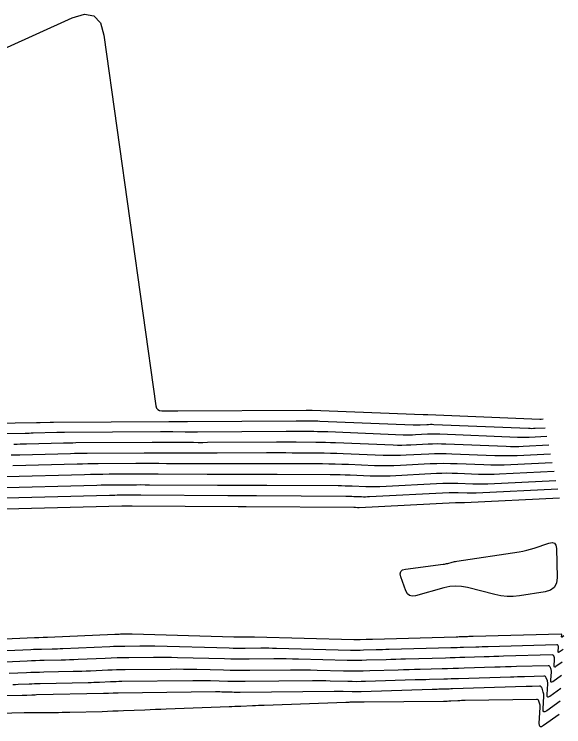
# Model space of a CAD drawing. Extents: x 1768942 to 1774819, y 723037 to 732099.
# Drawn here: x 1770865.7 to 1770953, y 731547 to 731660.1 of the extents above; entities that cross this region are included whole.
import ezdxf

# ---------------------------------------------------------------- set-up
doc = ezdxf.new("R2010")
doc.units = 0
doc.layers.add('R_Contours', color=7, linetype='Continuous')

msp = doc.modelspace()

# ---------------------------------------------------------------- linework, layer by layer
at = {"layer": 'R_Contours'}
for points in [[(1770864.04, 731654.62), (1770874.94, 731659.56), (1770876.88, 731660.12), (1770878.37, 731659.85), (1770879.39, 731658.74), (1770879.96, 731656.8), (1770888.22, 731597.93), (1770888.32, 731597.58), (1770888.51, 731597.33), (1770888.78, 731597.18), (1770889.14, 731597.13), (1770891.55, 731597.15), (1770891.57, 731597.15), (1770891.6, 731597.15), (1770891.65, 731597.15), (1770891.68, 731597.15), (1770891.69, 731597.15), (1770912.07, 731597.26), (1770912.15, 731597.26), (1770912.23, 731597.26), (1770912.31, 731597.26), (1770912.39, 731597.26), (1770912.72, 731597.26), (1770912.8, 731597.26), (1770912.88, 731597.26), (1770912.96, 731597.26), (1770913.05, 731597.25), (1770930.67, 731596.54), (1770930.74, 731596.54), (1770930.8, 731596.54), (1770930.86, 731596.54), (1770930.93, 731596.54), (1770931.18, 731596.56), (1770931.25, 731596.56), (1770931.31, 731596.56), (1770931.37, 731596.56), (1770931.44, 731596.56), (1770949.23, 731595.83), (1770949.28, 731595.83), (1770949.33, 731595.83), (1770949.39, 731595.83), (1770949.44, 731595.83), (1770949.76, 731595.85)], [(1770848.75, 731594.99), (1770869.27, 731595.29), (1770869.4, 731595.3), (1770869.54, 731595.3), (1770869.67, 731595.3), (1770869.81, 731595.3), (1770871.41, 731595.35), (1770871.54, 731595.35), (1770871.68, 731595.35), (1770871.81, 731595.35), (1770871.94, 731595.35), (1770890.25, 731595.47), (1770890.5, 731595.47), (1770890.75, 731595.47), (1770891, 731595.47), (1770891.25, 731595.47), (1770892.26, 731595.46), (1770892.51, 731595.46), (1770892.76, 731595.46), (1770893.01, 731595.46), (1770893.26, 731595.46), (1770910.5, 731595.56), (1770910.82, 731595.56), (1770911.13, 731595.56), (1770911.45, 731595.56), (1770911.76, 731595.56), (1770913.02, 731595.55), (1770913.34, 731595.55), (1770913.65, 731595.54), (1770913.97, 731595.53), (1770914.28, 731595.52), (1770929.09, 731594.92), (1770929.37, 731594.91), (1770929.64, 731594.91), (1770929.91, 731594.92), (1770930.19, 731594.93), (1770931.29, 731594.98), (1770931.56, 731594.99), (1770931.84, 731595), (1770932.11, 731595), (1770932.38, 731594.99), (1770947.44, 731594.37), (1770947.7, 731594.37), (1770947.96, 731594.36), (1770948.23, 731594.37), (1770948.49, 731594.38), (1770950.05, 731594.45)], [(1770950.34, 731593.06), (1770947.53, 731592.92), (1770947.06, 731592.91), (1770946.6, 731592.9), (1770946.13, 731592.9), (1770945.66, 731592.92), (1770933.33, 731593.42), (1770932.85, 731593.43), (1770932.36, 731593.44), (1770931.88, 731593.43), (1770931.39, 731593.41), (1770929.45, 731593.31), (1770928.97, 731593.29), (1770928.48, 731593.28), (1770928, 731593.29), (1770927.51, 731593.3), (1770915.52, 731593.79), (1770914.97, 731593.81), (1770914.42, 731593.82), (1770913.87, 731593.83), (1770913.33, 731593.84), (1770911.13, 731593.85), (1770910.58, 731593.86), (1770910.03, 731593.86), (1770909.48, 731593.86), (1770908.93, 731593.86), (1770894.83, 731593.77), (1770894.34, 731593.77), (1770893.85, 731593.77), (1770893.36, 731593.77), (1770892.87, 731593.77), (1770890.91, 731593.79), (1770890.42, 731593.79), (1770889.93, 731593.79), (1770889.44, 731593.79), (1770888.95, 731593.79), (1770873.72, 731593.7), (1770873.41, 731593.69), (1770873.1, 731593.69), (1770872.8, 731593.68), (1770872.49, 731593.68), (1770868.73, 731593.58), (1770868.42, 731593.57), (1770868.1, 731593.56), (1770867.78, 731593.56), (1770867.47, 731593.55), (1770850.24, 731593.29)], [(1770950.63, 731591.67), (1770946.58, 731591.47), (1770945.9, 731591.44), (1770945.23, 731591.43), (1770944.55, 731591.44), (1770943.88, 731591.46), (1770934.28, 731591.85), (1770933.58, 731591.87), (1770932.89, 731591.88), (1770932.19, 731591.86), (1770931.5, 731591.84), (1770928.71, 731591.7), (1770928.02, 731591.67), (1770927.32, 731591.66), (1770926.63, 731591.66), (1770925.93, 731591.68), (1770916.76, 731592.05), (1770915.98, 731592.08), (1770915.19, 731592.1), (1770914.41, 731592.12), (1770913.63, 731592.13), (1770910.5, 731592.15), (1770909.72, 731592.15), (1770908.93, 731592.16), (1770908.15, 731592.15), (1770907.37, 731592.15), (1770896.4, 731592.09), (1770895.67, 731592.08), (1770894.94, 731592.08), (1770894.21, 731592.09), (1770893.48, 731592.09), (1770890.57, 731592.11), (1770889.84, 731592.11), (1770889.11, 731592.12), (1770888.38, 731592.11), (1770887.65, 731592.11), (1770875.5, 731592.04), (1770875.02, 731592.03), (1770874.53, 731592.03), (1770874.05, 731592.02), (1770873.56, 731592.01), (1770867.66, 731591.85), (1770867.16, 731591.84), (1770866.66, 731591.83), (1770866.16, 731591.82), (1770865.66, 731591.81)], [(1770950.92, 731590.27), (1770945.63, 731590.02), (1770944.74, 731589.98), (1770943.86, 731589.97), (1770942.98, 731589.98), (1770942.09, 731590), (1770935.23, 731590.28), (1770934.32, 731590.31), (1770933.41, 731590.31), (1770932.51, 731590.3), (1770931.6, 731590.26), (1770927.98, 731590.08), (1770927.07, 731590.04), (1770926.16, 731590.03), (1770925.26, 731590.03), (1770924.35, 731590.06), (1770918, 731590.32), (1770916.98, 731590.35), (1770915.96, 731590.38), (1770914.95, 731590.4), (1770913.93, 731590.41), (1770909.87, 731590.44), (1770908.85, 731590.45), (1770907.83, 731590.45), (1770906.82, 731590.45), (1770905.8, 731590.45), (1770897.97, 731590.4), (1770897, 731590.4), (1770896.03, 731590.4), (1770895.06, 731590.4), (1770894.1, 731590.4), (1770890.22, 731590.43), (1770889.26, 731590.44), (1770888.29, 731590.44), (1770887.32, 731590.44), (1770886.35, 731590.43), (1770877.28, 731590.38), (1770876.62, 731590.37), (1770875.96, 731590.36), (1770875.3, 731590.35), (1770874.64, 731590.33), (1770866.58, 731590.12), (1770865.9, 731590.11), (1770865.22, 731590.09)], [(1770951.21, 731588.88), (1770944.63, 731588.56), (1770943.56, 731588.52), (1770942.49, 731588.5), (1770941.42, 731588.51), (1770940.35, 731588.54), (1770936.08, 731588.72), (1770935.01, 731588.75), (1770933.94, 731588.76), (1770932.87, 731588.74), (1770931.8, 731588.7), (1770927.07, 731588.46), (1770926.04, 731588.41), (1770925, 731588.4), (1770923.97, 731588.4), (1770922.94, 731588.43), (1770918.8, 731588.6), (1770917.77, 731588.64), (1770916.73, 731588.67), (1770915.7, 731588.69), (1770914.67, 731588.7), (1770909.14, 731588.74), (1770907.93, 731588.75), (1770906.73, 731588.75), (1770905.53, 731588.75), (1770904.33, 731588.74), (1770899.53, 731588.72), (1770898.32, 731588.71), (1770897.12, 731588.71), (1770895.92, 731588.71), (1770894.72, 731588.72), (1770889.88, 731588.75), (1770888.67, 731588.76), (1770887.47, 731588.76), (1770886.26, 731588.76), (1770885.05, 731588.76), (1770879.06, 731588.72), (1770878.22, 731588.71), (1770877.38, 731588.7), (1770876.55, 731588.68), (1770875.71, 731588.66), (1770865.51, 731588.4)], [(1770951.5, 731587.49), (1770942.79, 731587.06), (1770941.96, 731587.03), (1770941.12, 731587.02), (1770940.29, 731587.02), (1770939.46, 731587.05), (1770936.13, 731587.19), (1770935.3, 731587.21), (1770934.46, 731587.22), (1770933.63, 731587.2), (1770932.8, 731587.17), (1770925.43, 731586.79), (1770924.64, 731586.76), (1770923.85, 731586.75), (1770923.05, 731586.75), (1770922.26, 731586.78), (1770919.09, 731586.9), (1770918.3, 731586.93), (1770917.5, 731586.96), (1770916.71, 731586.97), (1770915.92, 731586.98), (1770907.49, 731587.04), (1770906.56, 731587.05), (1770905.63, 731587.05), (1770904.71, 731587.05), (1770903.78, 731587.04), (1770900.07, 731587.02), (1770899.14, 731587.02), (1770898.21, 731587.02), (1770897.29, 731587.02), (1770896.36, 731587.03), (1770888.6, 731587.08), (1770887.62, 731587.09), (1770886.64, 731587.09), (1770885.67, 731587.09), (1770884.69, 731587.08), (1770880.77, 731587.06), (1770879.79, 731587.05), (1770878.81, 731587.04), (1770877.83, 731587.02), (1770876.85, 731587), (1770864.41, 731586.67)], [(1770862.33, 731584.92), (1770878.84, 731585.35), (1770879.54, 731585.37), (1770880.24, 731585.38), (1770880.94, 731585.39), (1770881.64, 731585.39), (1770884.43, 731585.41), (1770885.13, 731585.41), (1770885.82, 731585.42), (1770886.52, 731585.41), (1770887.22, 731585.41), (1770898, 731585.33), (1770898.65, 731585.33), (1770899.31, 731585.33), (1770899.96, 731585.33), (1770900.61, 731585.33), (1770903.23, 731585.35), (1770903.88, 731585.35), (1770904.53, 731585.35), (1770905.19, 731585.35), (1770905.84, 731585.34), (1770917.17, 731585.26), (1770917.72, 731585.26), (1770918.27, 731585.24), (1770918.83, 731585.23), (1770919.38, 731585.21), (1770921.58, 731585.12), (1770922.14, 731585.1), (1770922.69, 731585.1), (1770923.24, 731585.11), (1770923.79, 731585.13), (1770933.8, 731585.64), (1770934.39, 731585.66), (1770934.99, 731585.67), (1770935.59, 731585.67), (1770936.18, 731585.65), (1770938.56, 731585.56), (1770939.16, 731585.54), (1770939.76, 731585.53), (1770940.35, 731585.54), (1770940.95, 731585.57), (1770951.79, 731586.09)], [(1770952.08, 731584.7), (1770939.11, 731584.07), (1770938.75, 731584.05), (1770938.39, 731584.05), (1770938.03, 731584.05), (1770937.67, 731584.06), (1770936.23, 731584.12), (1770935.87, 731584.13), (1770935.52, 731584.13), (1770935.16, 731584.13), (1770934.8, 731584.11), (1770922.15, 731583.47), (1770921.84, 731583.46), (1770921.53, 731583.45), (1770921.22, 731583.45), (1770920.91, 731583.46), (1770919.67, 731583.51), (1770919.36, 731583.52), (1770919.05, 731583.53), (1770918.73, 731583.54), (1770918.42, 731583.54), (1770904.19, 731583.65), (1770903.81, 731583.65), (1770903.43, 731583.65), (1770903.05, 731583.65), (1770902.67, 731583.65), (1770901.16, 731583.64), (1770900.78, 731583.64), (1770900.4, 731583.64), (1770900.02, 731583.64), (1770899.64, 731583.64), (1770885.84, 731583.74), (1770885.42, 731583.74), (1770885, 731583.74), (1770884.58, 731583.74), (1770884.17, 731583.74), (1770882.5, 731583.73), (1770882.08, 731583.73), (1770881.67, 731583.72), (1770881.25, 731583.71), (1770880.83, 731583.7), (1770860.25, 731583.16)], [(1770858.17, 731581.41), (1770882.82, 731582.06), (1770882.96, 731582.06), (1770883.09, 731582.06), (1770883.23, 731582.06), (1770883.37, 731582.06), (1770883.91, 731582.07), (1770884.04, 731582.07), (1770884.18, 731582.07), (1770884.32, 731582.07), (1770884.45, 731582.07), (1770901.28, 731581.95), (1770901.38, 731581.95), (1770901.49, 731581.95), (1770901.6, 731581.95), (1770901.7, 731581.95), (1770902.12, 731581.95), (1770902.23, 731581.95), (1770902.33, 731581.95), (1770902.44, 731581.95), (1770902.54, 731581.95), (1770919.68, 731581.82), (1770919.75, 731581.82), (1770919.82, 731581.82), (1770919.89, 731581.82), (1770919.95, 731581.82), (1770920.23, 731581.81), (1770920.3, 731581.8), (1770920.37, 731581.8), (1770920.44, 731581.8), (1770920.51, 731581.81), (1770935.8, 731582.59), (1770935.92, 731582.59), (1770936.04, 731582.59), (1770936.16, 731582.59), (1770936.29, 731582.59), (1770936.77, 731582.57), (1770936.9, 731582.57), (1770937.02, 731582.56), (1770937.14, 731582.57), (1770937.26, 731582.57), (1770952.37, 731583.3)], [(1770953.03, 731561.39), (1770952.77, 731561.2), (1770952.73, 731561.18), (1770952.71, 731561.18), (1770952.7, 731561.2), (1770952.69, 731561.24), (1770952.71, 731561.49), (1770952.71, 731561.51), (1770952.71, 731561.53), (1770952.71, 731561.55), (1770952.7, 731561.57), (1770952.67, 731561.64), (1770952.67, 731561.66), (1770952.66, 731561.67), (1770952.64, 731561.68), (1770952.62, 731561.68), (1770938.62, 731561.3), (1770938.4, 731561.29), (1770938.18, 731561.28), (1770937.95, 731561.28), (1770937.73, 731561.27), (1770936.84, 731561.24), (1770936.62, 731561.24), (1770936.4, 731561.23), (1770936.17, 731561.22), (1770935.95, 731561.22), (1770922.63, 731560.85), (1770922.39, 731560.85), (1770922.14, 731560.84), (1770921.9, 731560.83), (1770921.65, 731560.82), (1770920.67, 731560.79), (1770920.43, 731560.79), (1770920.18, 731560.78), (1770919.94, 731560.79), (1770919.69, 731560.79), (1770903.9, 731561.2), (1770903.63, 731561.21), (1770903.35, 731561.21), (1770903.08, 731561.22), (1770902.81, 731561.21), (1770901.72, 731561.2), (1770901.44, 731561.2), (1770901.17, 731561.2), (1770900.9, 731561.21), (1770900.62, 731561.21), (1770884.45, 731561.65), (1770884.22, 731561.66), (1770883.99, 731561.66), (1770883.76, 731561.66), (1770883.54, 731561.66), (1770882.62, 731561.65), (1770882.39, 731561.64), (1770882.16, 731561.64), (1770881.93, 731561.63), (1770881.71, 731561.62), (1770871.01, 731561.15), (1770870.83, 731561.14), (1770870.66, 731561.14), (1770870.49, 731561.13), (1770870.31, 731561.13), (1770869.61, 731561.11), (1770869.44, 731561.11), (1770869.26, 731561.1), (1770869.09, 731561.1), (1770868.92, 731561.09), (1770858.28, 731560.62)], [(1770860.66, 731558.91), (1770868.34, 731559.25), (1770868.76, 731559.27), (1770869.19, 731559.28), (1770869.61, 731559.29), (1770870.04, 731559.3), (1770871.74, 731559.34), (1770872.16, 731559.35), (1770872.58, 731559.36), (1770873.01, 731559.38), (1770873.43, 731559.4), (1770880.91, 731559.73), (1770881.5, 731559.75), (1770882.1, 731559.77), (1770882.7, 731559.78), (1770883.29, 731559.79), (1770885.68, 731559.82), (1770886.27, 731559.82), (1770886.87, 731559.82), (1770887.46, 731559.81), (1770888.06, 731559.8), (1770899.88, 731559.48), (1770900.5, 731559.46), (1770901.13, 731559.45), (1770901.76, 731559.45), (1770902.38, 731559.46), (1770904.89, 731559.48), (1770905.51, 731559.48), (1770906.14, 731559.48), (1770906.77, 731559.47), (1770907.39, 731559.46), (1770919.14, 731559.15), (1770919.66, 731559.14), (1770920.17, 731559.14), (1770920.68, 731559.14), (1770921.19, 731559.16), (1770923.23, 731559.22), (1770923.74, 731559.24), (1770924.25, 731559.25), (1770924.76, 731559.27), (1770925.27, 731559.28), (1770935.09, 731559.55), (1770935.58, 731559.56), (1770936.08, 731559.58), (1770936.58, 731559.59), (1770937.07, 731559.61), (1770939.06, 731559.67), (1770939.55, 731559.68), (1770940.05, 731559.7), (1770940.54, 731559.71), (1770941.04, 731559.73), (1770951.93, 731560.02), (1770951.97, 731560.02), (1770952.01, 731560), (1770952.04, 731559.97), (1770952.06, 731559.93), (1770952.12, 731559.75), (1770952.13, 731559.7), (1770952.14, 731559.65), (1770952.14, 731559.61), (1770952.14, 731559.56), (1770952.1, 731558.95), (1770952.11, 731558.86), (1770952.14, 731558.81), (1770952.19, 731558.81), (1770952.28, 731558.86), (1770952.91, 731559.31)], [(1770952.79, 731557.24), (1770951.79, 731556.52), (1770951.66, 731556.44), (1770951.57, 731556.44), (1770951.52, 731556.52), (1770951.51, 731556.67), (1770951.57, 731557.63), (1770951.57, 731557.71), (1770951.57, 731557.78), (1770951.55, 731557.86), (1770951.53, 731557.93), (1770951.44, 731558.23), (1770951.4, 731558.29), (1770951.36, 731558.33), (1770951.3, 731558.36), (1770951.23, 731558.37), (1770943.46, 731558.16), (1770942.69, 731558.13), (1770941.92, 731558.11), (1770941.15, 731558.09), (1770940.38, 731558.07), (1770937.3, 731557.97), (1770936.53, 731557.95), (1770935.76, 731557.92), (1770934.99, 731557.9), (1770934.22, 731557.88), (1770927.9, 731557.71), (1770927.12, 731557.68), (1770926.35, 731557.66), (1770925.57, 731557.64), (1770924.8, 731557.62), (1770921.7, 731557.52), (1770920.92, 731557.5), (1770920.15, 731557.49), (1770919.37, 731557.5), (1770918.6, 731557.51), (1770910.88, 731557.71), (1770909.9, 731557.73), (1770908.92, 731557.75), (1770907.95, 731557.75), (1770906.97, 731557.75), (1770903.05, 731557.71), (1770902.07, 731557.7), (1770901.09, 731557.71), (1770900.11, 731557.72), (1770899.13, 731557.74), (1770891.67, 731557.94), (1770890.7, 731557.96), (1770889.74, 731557.98), (1770888.78, 731557.98), (1770887.82, 731557.98), (1770883.92, 731557.93), (1770882.98, 731557.92), (1770882.04, 731557.9), (1770881.09, 731557.87), (1770880.15, 731557.83), (1770875.86, 731557.64), (1770875.18, 731557.61), (1770874.51, 731557.59), (1770873.83, 731557.57), (1770873.16, 731557.55), (1770870.46, 731557.5), (1770869.78, 731557.48), (1770869.11, 731557.46), (1770868.43, 731557.44), (1770867.76, 731557.41), (1770863.05, 731557.2)], [(1770864.93, 731555.47), (1770867.66, 731555.59), (1770868.35, 731555.62), (1770869.03, 731555.64), (1770869.71, 731555.66), (1770870.4, 731555.68), (1770875.05, 731555.78), (1770875.74, 731555.79), (1770876.43, 731555.81), (1770877.13, 731555.84), (1770877.82, 731555.87), (1770880.59, 731555.99), (1770881.28, 731556.02), (1770881.97, 731556.04), (1770882.66, 731556.06), (1770883.36, 731556.07), (1770890.51, 731556.14), (1770891.56, 731556.15), (1770892.62, 731556.14), (1770893.67, 731556.13), (1770894.73, 731556.1), (1770898.94, 731555.99), (1770900, 731555.97), (1770901.05, 731555.95), (1770902.11, 731555.95), (1770903.16, 731555.95), (1770909.6, 731556.02), (1770910.66, 731556.02), (1770911.71, 731556.02), (1770912.76, 731556.01), (1770913.82, 731555.98), (1770918.05, 731555.87), (1770919.09, 731555.85), (1770920.13, 731555.85), (1770921.17, 731555.86), (1770922.21, 731555.88), (1770926.71, 731556.02), (1770927.58, 731556.05), (1770928.45, 731556.07), (1770929.33, 731556.1), (1770930.2, 731556.12), (1770933.7, 731556.22), (1770934.57, 731556.24), (1770935.45, 731556.27), (1770936.32, 731556.3), (1770937.2, 731556.32), (1770942.05, 731556.47), (1770942.92, 731556.5), (1770943.79, 731556.53), (1770944.66, 731556.55), (1770945.53, 731556.58), (1770950.54, 731556.71), (1770950.63, 731556.7), (1770950.71, 731556.67), (1770950.77, 731556.6), (1770950.82, 731556.52), (1770950.95, 731556.11), (1770950.98, 731556.01), (1770951, 731555.91), (1770951, 731555.81), (1770951, 731555.7), (1770950.92, 731554.38), (1770950.93, 731554.18), (1770950.99, 731554.08), (1770951.12, 731554.08), (1770951.3, 731554.17), (1770952.67, 731555.16)], [(1770865.46, 731553.68), (1770865.9, 731553.7), (1770866.33, 731553.71), (1770868.08, 731553.79), (1770868.52, 731553.81), (1770868.95, 731553.82), (1770869.39, 731553.84), (1770869.83, 731553.85), (1770877.47, 731554.01), (1770877.92, 731554.02), (1770878.36, 731554.03), (1770878.8, 731554.05), (1770879.25, 731554.07), (1770881.02, 731554.15), (1770881.46, 731554.17), (1770881.91, 731554.18), (1770882.35, 731554.19), (1770882.8, 731554.2), (1770894.11, 731554.31), (1770894.8, 731554.32), (1770895.49, 731554.32), (1770896.18, 731554.31), (1770896.87, 731554.29), (1770899.63, 731554.22), (1770900.32, 731554.2), (1770901.01, 731554.19), (1770901.71, 731554.19), (1770902.4, 731554.19), (1770913.09, 731554.3), (1770913.79, 731554.3), (1770914.5, 731554.3), (1770915.2, 731554.29), (1770915.9, 731554.27), (1770918.71, 731554.2), (1770919.42, 731554.19), (1770920.12, 731554.18), (1770920.82, 731554.19), (1770921.52, 731554.21), (1770929.41, 731554.45), (1770929.99, 731554.47), (1770930.56, 731554.49), (1770931.13, 731554.5), (1770931.7, 731554.52), (1770933.99, 731554.58), (1770934.56, 731554.6), (1770935.13, 731554.61), (1770935.7, 731554.63), (1770936.28, 731554.65), (1770944.55, 731554.91), (1770945.11, 731554.92), (1770945.66, 731554.94), (1770946.22, 731554.96), (1770946.78, 731554.97), (1770949.84, 731555.06), (1770949.97, 731555.04), (1770950.07, 731555), (1770950.14, 731554.92), (1770950.2, 731554.81), (1770950.37, 731554.3), (1770950.4, 731554.17), (1770950.43, 731554.04), (1770950.44, 731553.9), (1770950.43, 731553.77), (1770950.32, 731552.1), (1770950.34, 731551.84), (1770950.42, 731551.71), (1770950.58, 731551.71), (1770950.81, 731551.83), (1770952.55, 731553.09)], [(1770952.43, 731551.01), (1770950.32, 731549.49), (1770950.04, 731549.34), (1770949.85, 731549.34), (1770949.75, 731549.5), (1770949.73, 731549.82), (1770949.86, 731551.84), (1770949.87, 731552), (1770949.85, 731552.16), (1770949.83, 731552.32), (1770949.78, 731552.48), (1770949.58, 731553.1), (1770949.51, 731553.23), (1770949.42, 731553.33), (1770949.3, 731553.39), (1770949.15, 731553.4), (1770948.02, 731553.37), (1770947.78, 731553.36), (1770947.54, 731553.36), (1770947.29, 731553.35), (1770947.05, 731553.34), (1770935.35, 731552.98), (1770935.09, 731552.97), (1770934.82, 731552.96), (1770934.55, 731552.95), (1770934.28, 731552.94), (1770933.2, 731552.92), (1770932.93, 731552.91), (1770932.66, 731552.9), (1770932.39, 731552.89), (1770932.12, 731552.88), (1770920.81, 731552.53), (1770920.46, 731552.52), (1770920.1, 731552.52), (1770919.75, 731552.52), (1770919.4, 731552.53), (1770917.99, 731552.57), (1770917.63, 731552.57), (1770917.28, 731552.58), (1770916.93, 731552.58), (1770916.57, 731552.58), (1770901.63, 731552.43), (1770901.3, 731552.43), (1770900.98, 731552.43), (1770900.65, 731552.43), (1770900.32, 731552.44), (1770899.02, 731552.48), (1770898.69, 731552.48), (1770898.36, 731552.49), (1770898.04, 731552.49), (1770897.71, 731552.49), (1770882.24, 731552.33), (1770882.04, 731552.32), (1770881.85, 731552.32), (1770881.65, 731552.31), (1770881.45, 731552.31), (1770880.67, 731552.27), (1770880.48, 731552.26), (1770880.28, 731552.26), (1770880.09, 731552.25), (1770879.89, 731552.25), (1770869.25, 731552.02), (1770869.06, 731552.01), (1770868.87, 731552.01), (1770868.68, 731552), (1770868.49, 731551.99), (1770867.73, 731551.96), (1770867.54, 731551.95), (1770867.35, 731551.95), (1770867.16, 731551.94), (1770866.97, 731551.94), (1770856.27, 731551.71)], [(1770952.31, 731548.94), (1770949.83, 731547.15), (1770949.5, 731546.97), (1770949.28, 731546.97), (1770949.16, 731547.16), (1770949.14, 731547.53), (1770949.3, 731550.03), (1770949.3, 731550.16), (1770949.29, 731550.29), (1770949.27, 731550.42), (1770949.24, 731550.55), (1770949.07, 731551.06), (1770949.01, 731551.17), (1770948.94, 731551.25), (1770948.84, 731551.3), (1770948.71, 731551.31), (1770937.36, 731551.14), (1770937.07, 731551.13), (1770936.78, 731551.12), (1770936.5, 731551.11), (1770936.21, 731551.09), (1770935.06, 731551.03), (1770934.77, 731551.01), (1770934.49, 731551), (1770934.2, 731550.99), (1770933.91, 731550.99), (1770921.31, 731550.89), (1770921.19, 731550.89), (1770921.07, 731550.89), (1770920.94, 731550.88), (1770920.82, 731550.88), (1770920.09, 731550.86), (1770920.08, 731550.86), (1770920.06, 731550.86), (1770920.06, 731550.86), (1770919.05, 731550.85), (1770918.88, 731550.84), (1770918.71, 731550.84), (1770918.55, 731550.84), (1770918.38, 731550.83), (1770905.44, 731550.37), (1770904.97, 731550.35), (1770904.5, 731550.33), (1770904.04, 731550.31), (1770903.57, 731550.29), (1770901.7, 731550.21), (1770901.24, 731550.19), (1770900.77, 731550.18), (1770900.3, 731550.16), (1770899.84, 731550.14), (1770889.86, 731549.77), (1770889.01, 731549.73), (1770888.16, 731549.7), (1770887.31, 731549.67), (1770886.47, 731549.63), (1770883.07, 731549.48), (1770882.22, 731549.45), (1770881.38, 731549.42), (1770880.53, 731549.39), (1770879.68, 731549.36), (1770874.54, 731549.23), (1770873.93, 731549.22), (1770873.33, 731549.21), (1770872.73, 731549.2), (1770872.12, 731549.2), (1770869.7, 731549.2), (1770869.1, 731549.2), (1770868.5, 731549.2), (1770867.89, 731549.19), (1770867.29, 731549.17), (1770861.32, 731549.02)]]:
    msp.add_lwpolyline(points, dxfattribs=at)
msp.add_lwpolyline([(1770936.79, 731569.25), (1770935.85, 731569.3), (1770934.91, 731569.22), (1770933.97, 731569.03), (1770929.47, 731567.78), (1770928.95, 731567.71), (1770928.52, 731567.82), (1770928.18, 731568.1), (1770927.94, 731568.56), (1770927.13, 731570.76), (1770927.03, 731571.26), (1770927.12, 731571.63), (1770927.41, 731571.88), (1770927.89, 731572.01), (1770933.87, 731572.78), (1770934.06, 731572.81), (1770934.24, 731572.84), (1770934.41, 731572.88), (1770934.59, 731572.92), (1770935.3, 731573.12), (1770935.48, 731573.16), (1770935.66, 731573.2), (1770935.84, 731573.24), (1770936.02, 731573.27), (1770945.93, 731574.77), (1770946.54, 731574.87), (1770947.14, 731575.01), (1770947.74, 731575.16), (1770948.33, 731575.34), (1770950.67, 731576.13), (1770951.19, 731576.22), (1770951.56, 731576.11), (1770951.79, 731575.8), (1770951.87, 731575.28), (1770951.96, 731570.65), (1770951.85, 731569.78), (1770951.5, 731569.11), (1770950.91, 731568.65), (1770950.06, 731568.4), (1770946.01, 731567.78), (1770945.01, 731567.68), (1770944.02, 731567.68), (1770943.03, 731567.77), (1770942.05, 731567.97), (1770937.74, 731569.07)], close=True, dxfattribs=at)

doc.saveas('drawing.dxf')
